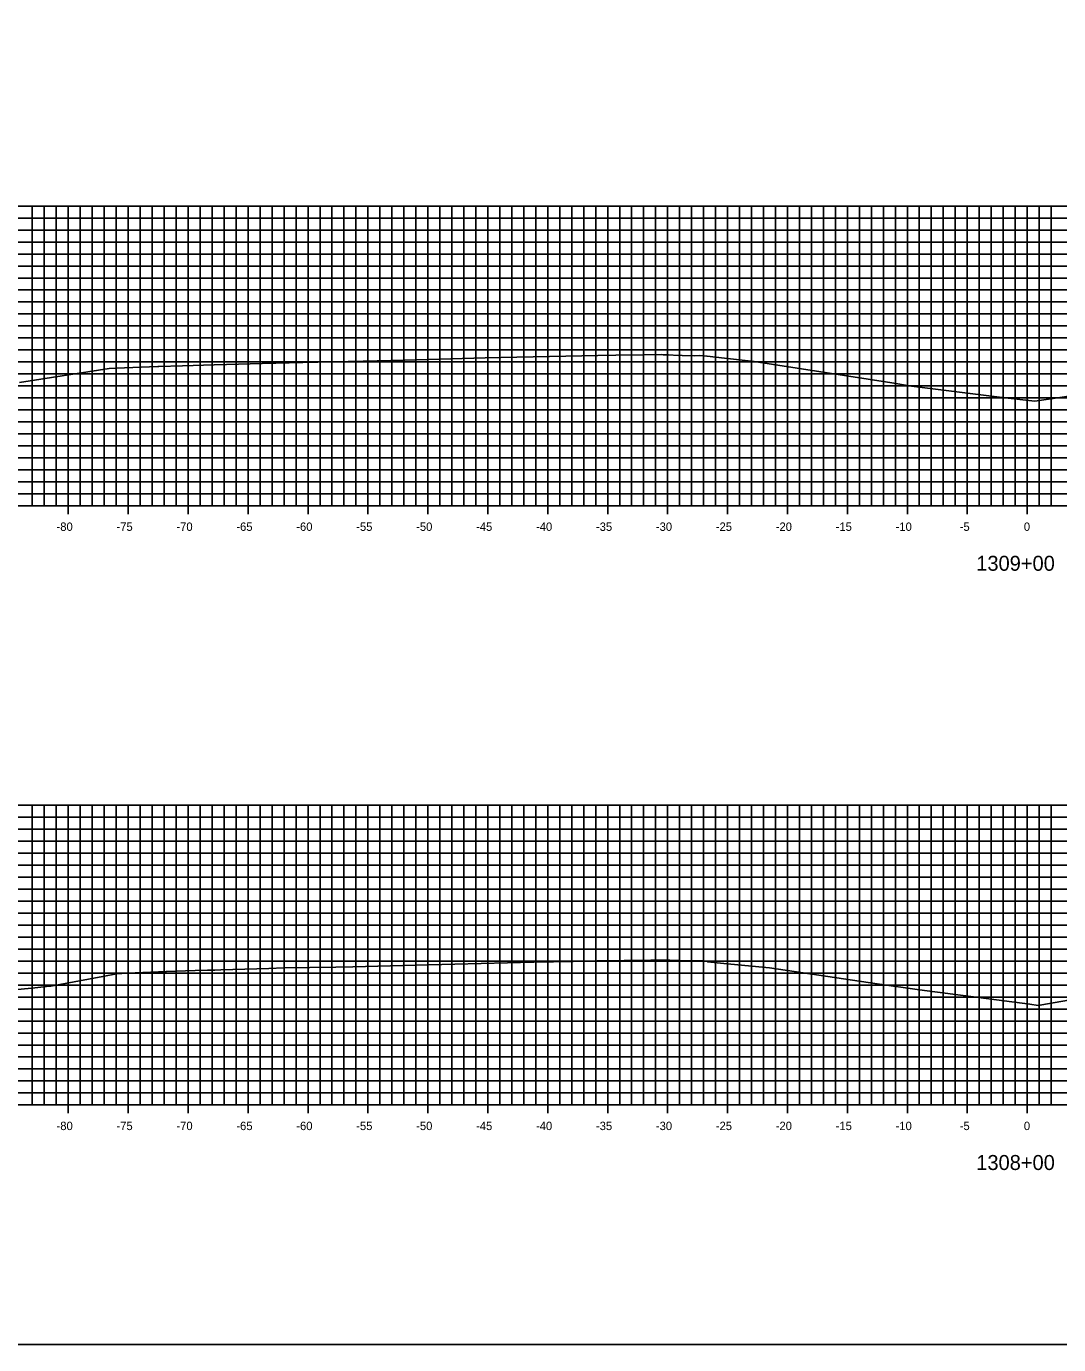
# Model space of a CAD drawing. Extents: x 674939 to 678919, y 750652 to 765176.
# Drawn here: x 678665 to 678751.2, y 764726.3 to 764836.3 of the extents above; entities that cross this region are included whole.
import ezdxf

# ---------------------------------------------------------------- set-up
doc = ezdxf.new("R2010")
doc.units = 0
for name, color, linetype in [('Level 10', 7, 'Continuous'), ('Level 20', 7, 'Continuous'), ('Level 4', 7, 'Continuous'), ('Level 8', 7, 'Continuous'), ('Level 9', 7, 'Continuous')]:
    doc.layers.add(name, color=color, linetype=linetype)

msp = doc.modelspace()

# ---------------------------------------------------------------- linework, layer by layer
at = {"layer": 'Level 10'}
for points in [[(678664.46, 764806.57), (678671.93, 764807.74), (678673.22, 764807.79), (678675.99, 764807.92), (678676.08, 764807.91), (678678.05, 764807.97), (678680.71, 764808.04), (678681.73, 764808.07), (678684.71, 764808.16), (678688.1, 764808.23), (678693.14, 764808.35), (678696.62, 764808.44), (678703.3, 764808.62), (678705.95, 764808.69), (678710.05, 764808.77), (678712.7, 764808.82), (678714.22, 764808.84), (678716.54, 764808.87), (678718.06, 764808.9), (678718.17, 764808.89), (678718.18, 764808.89), (678718.59, 764808.87), (678719.42, 764808.83), (678719.58, 764808.84), (678719.75, 764808.82), (678720.8, 764808.81), (678721.22, 764808.82), (678721.55, 764808.8), (678721.8, 764808.78), (678721.82, 764808.78), (678723.28, 764808.6), (678725.76, 764808.33), (678737.23, 764806.53), (678738.89, 764806.27), (678746.44, 764805.33), (678749.17, 764805.01), (678757.52, 764806.25)], [(678660.6, 764755.57), (678665.74, 764756.07), (678666.97, 764756.19), (678667.08, 764756.21), (678671.41, 764757.02), (678672.54, 764757.24), (678673.46, 764757.28), (678676.7, 764757.42), (678676.73, 764757.42), (678679.12, 764757.5), (678680.13, 764757.53), (678680.76, 764757.54), (678681.25, 764757.56), (678685.25, 764757.68), (678686.51, 764757.72), (678690.85, 764757.79), (678692.26, 764757.81), (678697.5, 764757.94), (678700.77, 764758.03), (678707.36, 764758.19), (678710.65, 764758.27), (678712.66, 764758.31), (678717.13, 764758.37), (678717.53, 764758.38), (678717.83, 764758.38), (678718.08, 764758.38), (678718.08, 764758.38), (678718.11, 764758.38), (678718.71, 764758.36), (678718.91, 764758.35), (678719.46, 764758.34), (678721.41, 764758.31), (678721.56, 764758.3), (678721.82, 764758.26), (678721.86, 764758.24), (678723.23, 764758.1), (678727.04, 764757.72), (678736.01, 764756.39), (678739.55, 764755.88), (678748.74, 764754.7), (678749.44, 764754.6), (678750.21, 764754.73), (678757.88, 764756.06)]]:
    msp.add_lwpolyline(points, dxfattribs=at)
at = {"layer": 'Level 20'}
for p, q in [((678598.53, 764821.29), (678898.53, 764821.29)), ((678665.53, 764796.29), (678665.53, 764821.29)), ((678666.53, 764796.29), (678666.53, 764821.29)), ((678667.53, 764796.29), (678667.53, 764821.29)), ((678668.53, 764796.29), (678668.53, 764821.29)), ((678669.53, 764796.29), (678669.53, 764821.29)), ((678670.53, 764796.29), (678670.53, 764821.29)), ((678671.53, 764796.29), (678671.53, 764821.29)), ((678672.53, 764796.29), (678672.53, 764821.29)), ((678673.53, 764796.29), (678673.53, 764821.29)), ((678674.53, 764796.29), (678674.53, 764821.29)), ((678675.53, 764796.29), (678675.53, 764821.29)), ((678676.53, 764796.29), (678676.53, 764821.29)), ((678677.53, 764796.29), (678677.53, 764821.29)), ((678678.53, 764796.29), (678678.53, 764821.29)), ((678679.53, 764796.29), (678679.53, 764821.29)), ((678680.53, 764796.29), (678680.53, 764821.29)), ((678681.53, 764796.29), (678681.53, 764821.29)), ((678682.53, 764796.29), (678682.53, 764821.29)), ((678683.53, 764796.29), (678683.53, 764821.29)), ((678684.53, 764796.29), (678684.53, 764821.29)), ((678685.53, 764796.29), (678685.53, 764821.29)), ((678686.53, 764796.29), (678686.53, 764821.29)), ((678687.53, 764796.29), (678687.53, 764821.29)), ((678688.53, 764796.29), (678688.53, 764821.29)), ((678689.53, 764796.29), (678689.53, 764821.29)), ((678690.53, 764796.29), (678690.53, 764821.29)), ((678691.53, 764796.29), (678691.53, 764821.29)), ((678692.53, 764796.29), (678692.53, 764821.29)), ((678693.53, 764796.29), (678693.53, 764821.29)), ((678694.53, 764796.29), (678694.53, 764821.29)), ((678695.53, 764796.29), (678695.53, 764821.29)), ((678696.53, 764796.29), (678696.53, 764821.29)), ((678697.53, 764796.29), (678697.53, 764821.29)), ((678698.53, 764796.29), (678698.53, 764821.29)), ((678699.53, 764796.29), (678699.53, 764821.29)), ((678700.53, 764796.29), (678700.53, 764821.29)), ((678701.53, 764796.29), (678701.53, 764821.29)), ((678702.53, 764796.29), (678702.53, 764821.29)), ((678703.53, 764796.29), (678703.53, 764821.29)), ((678704.53, 764796.29), (678704.53, 764821.29)), ((678705.53, 764796.29), (678705.53, 764821.29)), ((678706.53, 764796.29), (678706.53, 764821.29)), ((678707.53, 764796.29), (678707.53, 764821.29)), ((678708.53, 764796.29), (678708.53, 764821.29)), ((678709.53, 764796.29), (678709.53, 764821.29)), ((678710.53, 764796.29), (678710.53, 764821.29)), ((678711.53, 764796.29), (678711.53, 764821.29)), ((678712.53, 764796.29), (678712.53, 764821.29)), ((678713.53, 764796.29), (678713.53, 764821.29)), ((678714.53, 764796.29), (678714.53, 764821.29)), ((678715.53, 764796.29), (678715.53, 764821.29)), ((678716.53, 764796.29), (678716.53, 764821.29)), ((678717.53, 764796.29), (678717.53, 764821.29)), ((678718.53, 764796.29), (678718.53, 764821.29)), ((678719.53, 764796.29), (678719.53, 764821.29)), ((678720.53, 764796.29), (678720.53, 764821.29)), ((678721.53, 764796.29), (678721.53, 764821.29)), ((678722.53, 764796.29), (678722.53, 764821.29)), ((678723.53, 764796.29), (678723.53, 764821.29)), ((678724.53, 764796.29), (678724.53, 764821.29)), ((678725.53, 764796.29), (678725.53, 764821.29)), ((678726.53, 764796.29), (678726.53, 764821.29)), ((678727.53, 764796.29), (678727.53, 764821.29)), ((678728.53, 764796.29), (678728.53, 764821.29)), ((678729.53, 764796.29), (678729.53, 764821.29)), ((678730.53, 764796.29), (678730.53, 764821.29)), ((678731.53, 764796.29), (678731.53, 764821.29)), ((678732.53, 764796.29), (678732.53, 764821.29)), ((678733.53, 764796.29), (678733.53, 764821.29)), ((678734.53, 764796.29), (678734.53, 764821.29)), ((678735.53, 764796.29), (678735.53, 764821.29)), ((678736.53, 764796.29), (678736.53, 764821.29)), ((678737.53, 764796.29), (678737.53, 764821.29)), ((678738.53, 764796.29), (678738.53, 764821.29)), ((678739.53, 764796.29), (678739.53, 764821.29)), ((678740.53, 764796.29), (678740.53, 764821.29)), ((678741.53, 764796.29), (678741.53, 764821.29)), ((678742.53, 764796.29), (678742.53, 764821.29)), ((678743.53, 764796.29), (678743.53, 764821.29)), ((678744.53, 764796.29), (678744.53, 764821.29)), ((678745.53, 764796.29), (678745.53, 764821.29)), ((678746.53, 764796.29), (678746.53, 764821.29)), ((678747.53, 764796.29), (678747.53, 764821.29)), ((678748.53, 764796.29), (678748.53, 764821.29)), ((678749.53, 764796.29), (678749.53, 764821.29)), ((678750.53, 764796.29), (678750.53, 764821.29)), ((678598.53, 764820.29), (678898.53, 764820.29)), ((678598.53, 764819.29), (678898.53, 764819.29)), ((678598.53, 764818.29), (678898.53, 764818.29)), ((678598.53, 764817.29), (678898.53, 764817.29)), ((678598.53, 764816.29), (678898.53, 764816.29)), ((678598.53, 764815.29), (678898.53, 764815.29)), ((678598.53, 764814.29), (678898.53, 764814.29)), ((678598.53, 764813.29), (678898.53, 764813.29)), ((678598.53, 764812.29), (678898.53, 764812.29)), ((678598.53, 764811.29), (678898.53, 764811.29)), ((678598.53, 764810.29), (678898.53, 764810.29)), ((678598.53, 764809.29), (678898.53, 764809.29)), ((678598.53, 764808.29), (678898.53, 764808.29)), ((678598.53, 764807.29), (678898.53, 764807.29)), ((678598.53, 764806.29), (678898.53, 764806.29)), ((678598.53, 764805.29), (678898.53, 764805.29)), ((678598.53, 764804.29), (678898.53, 764804.29)), ((678598.53, 764803.29), (678898.53, 764803.29)), ((678598.53, 764802.29), (678898.53, 764802.29)), ((678598.53, 764801.29), (678898.53, 764801.29)), ((678598.53, 764800.29), (678898.53, 764800.29)), ((678598.53, 764799.29), (678898.53, 764799.29)), ((678598.53, 764798.29), (678898.53, 764798.29)), ((678598.53, 764797.29), (678898.53, 764797.29)), ((678598.53, 764796.29), (678898.53, 764796.29)), ((678598.53, 764771.29), (678898.53, 764771.29)), ((678665.53, 764746.29), (678665.53, 764771.29)), ((678666.53, 764746.29), (678666.53, 764771.29)), ((678667.53, 764746.29), (678667.53, 764771.29)), ((678668.53, 764746.29), (678668.53, 764771.29)), ((678669.53, 764746.29), (678669.53, 764771.29)), ((678670.53, 764746.29), (678670.53, 764771.29)), ((678671.53, 764746.29), (678671.53, 764771.29)), ((678672.53, 764746.29), (678672.53, 764771.29)), ((678673.53, 764746.29), (678673.53, 764771.29)), ((678674.53, 764746.29), (678674.53, 764771.29)), ((678675.53, 764746.29), (678675.53, 764771.29)), ((678676.53, 764746.29), (678676.53, 764771.29)), ((678677.53, 764746.29), (678677.53, 764771.29)), ((678678.53, 764746.29), (678678.53, 764771.29)), ((678679.53, 764746.29), (678679.53, 764771.29)), ((678680.53, 764746.29), (678680.53, 764771.29)), ((678681.53, 764746.29), (678681.53, 764771.29)), ((678682.53, 764746.29), (678682.53, 764771.29)), ((678683.53, 764746.29), (678683.53, 764771.29)), ((678684.53, 764746.29), (678684.53, 764771.29)), ((678685.53, 764746.29), (678685.53, 764771.29)), ((678686.53, 764746.29), (678686.53, 764771.29)), ((678687.53, 764746.29), (678687.53, 764771.29)), ((678688.53, 764746.29), (678688.53, 764771.29)), ((678689.53, 764746.29), (678689.53, 764771.29)), ((678690.53, 764746.29), (678690.53, 764771.29)), ((678691.53, 764746.29), (678691.53, 764771.29)), ((678692.53, 764746.29), (678692.53, 764771.29)), ((678693.53, 764746.29), (678693.53, 764771.29)), ((678694.53, 764746.29), (678694.53, 764771.29)), ((678695.53, 764746.29), (678695.53, 764771.29)), ((678696.53, 764746.29), (678696.53, 764771.29)), ((678697.53, 764746.29), (678697.53, 764771.29)), ((678698.53, 764746.29), (678698.53, 764771.29)), ((678699.53, 764746.29), (678699.53, 764771.29)), ((678700.53, 764746.29), (678700.53, 764771.29)), ((678701.53, 764746.29), (678701.53, 764771.29)), ((678702.53, 764746.29), (678702.53, 764771.29)), ((678703.53, 764746.29), (678703.53, 764771.29)), ((678704.53, 764746.29), (678704.53, 764771.29)), ((678705.53, 764746.29), (678705.53, 764771.29)), ((678706.53, 764746.29), (678706.53, 764771.29)), ((678707.53, 764746.29), (678707.53, 764771.29)), ((678708.53, 764746.29), (678708.53, 764771.29)), ((678709.53, 764746.29), (678709.53, 764771.29)), ((678710.53, 764746.29), (678710.53, 764771.29)), ((678711.53, 764746.29), (678711.53, 764771.29)), ((678712.53, 764746.29), (678712.53, 764771.29)), ((678713.53, 764746.29), (678713.53, 764771.29)), ((678714.53, 764746.29), (678714.53, 764771.29)), ((678715.53, 764746.29), (678715.53, 764771.29)), ((678716.53, 764746.29), (678716.53, 764771.29)), ((678717.53, 764746.29), (678717.53, 764771.29)), ((678718.53, 764746.29), (678718.53, 764771.29)), ((678719.53, 764746.29), (678719.53, 764771.29)), ((678720.53, 764746.29), (678720.53, 764771.29)), ((678721.53, 764746.29), (678721.53, 764771.29)), ((678722.53, 764746.29), (678722.53, 764771.29)), ((678723.53, 764746.29), (678723.53, 764771.29)), ((678724.53, 764746.29), (678724.53, 764771.29)), ((678725.53, 764746.29), (678725.53, 764771.29)), ((678726.53, 764746.29), (678726.53, 764771.29)), ((678727.53, 764746.29), (678727.53, 764771.29)), ((678728.53, 764746.29), (678728.53, 764771.29)), ((678729.53, 764746.29), (678729.53, 764771.29)), ((678730.53, 764746.29), (678730.53, 764771.29)), ((678731.53, 764746.29), (678731.53, 764771.29)), ((678732.53, 764746.29), (678732.53, 764771.29)), ((678733.53, 764746.29), (678733.53, 764771.29)), ((678734.53, 764746.29), (678734.53, 764771.29)), ((678735.53, 764746.29), (678735.53, 764771.29)), ((678736.53, 764746.29), (678736.53, 764771.29)), ((678737.53, 764746.29), (678737.53, 764771.29)), ((678738.53, 764746.29), (678738.53, 764771.29)), ((678739.53, 764746.29), (678739.53, 764771.29)), ((678740.53, 764746.29), (678740.53, 764771.29)), ((678741.53, 764746.29), (678741.53, 764771.29)), ((678742.53, 764746.29), (678742.53, 764771.29)), ((678743.53, 764746.29), (678743.53, 764771.29)), ((678744.53, 764746.29), (678744.53, 764771.29)), ((678745.53, 764746.29), (678745.53, 764771.29)), ((678746.53, 764746.29), (678746.53, 764771.29)), ((678747.53, 764746.29), (678747.53, 764771.29)), ((678748.53, 764746.29), (678748.53, 764771.29)), ((678749.53, 764746.29), (678749.53, 764771.29)), ((678750.53, 764746.29), (678750.53, 764771.29)), ((678598.53, 764770.29), (678898.53, 764770.29)), ((678598.53, 764769.29), (678898.53, 764769.29)), ((678598.53, 764768.29), (678898.53, 764768.29)), ((678598.53, 764767.29), (678898.53, 764767.29)), ((678598.53, 764766.29), (678898.53, 764766.29)), ((678598.53, 764765.29), (678898.53, 764765.29)), ((678598.53, 764764.29), (678898.53, 764764.29)), ((678598.53, 764763.29), (678898.53, 764763.29)), ((678598.53, 764762.29), (678898.53, 764762.29)), ((678598.53, 764761.29), (678898.53, 764761.29)), ((678598.53, 764760.29), (678898.53, 764760.29)), ((678598.53, 764759.29), (678898.53, 764759.29)), ((678598.53, 764758.29), (678898.53, 764758.29)), ((678598.53, 764757.29), (678898.53, 764757.29)), ((678598.53, 764756.29), (678898.53, 764756.29)), ((678598.53, 764755.29), (678898.53, 764755.29)), ((678598.53, 764754.29), (678898.53, 764754.29)), ((678598.53, 764753.29), (678898.53, 764753.29)), ((678598.53, 764752.29), (678898.53, 764752.29)), ((678598.53, 764751.29), (678898.53, 764751.29)), ((678598.53, 764750.29), (678898.53, 764750.29)), ((678598.53, 764749.29), (678898.53, 764749.29)), ((678598.53, 764748.29), (678898.53, 764748.29)), ((678598.53, 764747.29), (678898.53, 764747.29)), ((678598.53, 764746.29), (678898.53, 764746.29))]:
    msp.add_line(p, q, dxfattribs=at)
at = {"layer": 'Level 4'}
msp.add_lwpolyline([(678578.53, 764726.29), (678918.53, 764726.29), (678918.53, 764946.29), (678578.53, 764946.29)], close=True, dxfattribs=at)
at = {"layer": 'Level 8'}
for p, q in [((678598.53, 764796.29), (678898.53, 764796.29)), ((678668.53, 764795.59), (678668.53, 764796.99)), ((678673.53, 764795.59), (678673.53, 764796.99)), ((678678.53, 764795.59), (678678.53, 764796.99)), ((678683.53, 764795.59), (678683.53, 764796.99)), ((678688.53, 764795.59), (678688.53, 764796.99)), ((678693.53, 764795.59), (678693.53, 764796.99)), ((678698.53, 764795.59), (678698.53, 764796.99)), ((678703.53, 764795.59), (678703.53, 764796.99)), ((678708.53, 764795.59), (678708.53, 764796.99)), ((678713.53, 764795.59), (678713.53, 764796.99)), ((678718.53, 764795.59), (678718.53, 764796.99)), ((678723.53, 764795.59), (678723.53, 764796.99)), ((678728.53, 764795.59), (678728.53, 764796.99)), ((678733.53, 764795.59), (678733.53, 764796.99)), ((678738.53, 764795.59), (678738.53, 764796.99)), ((678743.53, 764795.59), (678743.53, 764796.99)), ((678748.53, 764795.59), (678748.53, 764796.99)), ((678668.53, 764745.59), (678668.53, 764746.99)), ((678673.53, 764745.59), (678673.53, 764746.99)), ((678678.53, 764745.59), (678678.53, 764746.99)), ((678683.53, 764745.59), (678683.53, 764746.99)), ((678688.53, 764745.59), (678688.53, 764746.99)), ((678693.53, 764745.59), (678693.53, 764746.99)), ((678698.53, 764745.59), (678698.53, 764746.99)), ((678703.53, 764745.59), (678703.53, 764746.99)), ((678708.53, 764745.59), (678708.53, 764746.99)), ((678713.53, 764745.59), (678713.53, 764746.99)), ((678718.53, 764745.59), (678718.53, 764746.99)), ((678723.53, 764745.59), (678723.53, 764746.99)), ((678728.53, 764745.59), (678728.53, 764746.99)), ((678733.53, 764745.59), (678733.53, 764746.99)), ((678738.53, 764745.59), (678738.53, 764746.99)), ((678743.53, 764745.59), (678743.53, 764746.99)), ((678748.53, 764745.59), (678748.53, 764746.99)), ((678598.53, 764746.29), (678898.53, 764746.29))]:
    msp.add_line(p, q, dxfattribs=at)

# ---------------------------------------------------------------- texts
at = {"layer": 'Level 9'}
for s, height, p in [('-80', 0.7, (678667.55, 764794.19)), ('-75', 0.7, (678672.55, 764794.19)), ('-70', 0.7, (678677.55, 764794.19)), ('-65', 0.7, (678682.55, 764794.19)), ('-60', 0.7, (678687.55, 764794.19)), ('-55', 0.7, (678692.55, 764794.19)), ('-50', 0.7, (678697.55, 764794.19)), ('-45', 0.7, (678702.55, 764794.19)), ('-40', 0.7, (678707.55, 764794.19)), ('-35', 0.7, (678712.55, 764794.19)), ('-30', 0.7, (678717.55, 764794.19)), ('-25', 0.7, (678722.55, 764794.19)), ('-20', 0.7, (678727.55, 764794.19)), ('-15', 0.7, (678732.55, 764794.19)), ('-10', 0.7, (678737.55, 764794.19)), ('-5', 0.7, (678742.9, 764794.19)), ('0', 0.7, (678748.25, 764794.19)), ('1309+00', 1.25, (678744.28, 764790.86)), ('-80', 0.7, (678667.55, 764744.19)), ('-75', 0.7, (678672.55, 764744.19)), ('-70', 0.7, (678677.55, 764744.19)), ('-65', 0.7, (678682.55, 764744.19)), ('-60', 0.7, (678687.55, 764744.19)), ('-55', 0.7, (678692.55, 764744.19)), ('-50', 0.7, (678697.55, 764744.19)), ('-45', 0.7, (678702.55, 764744.19)), ('-40', 0.7, (678707.55, 764744.19)), ('-35', 0.7, (678712.55, 764744.19)), ('-30', 0.7, (678717.55, 764744.19)), ('-25', 0.7, (678722.55, 764744.19)), ('-20', 0.7, (678727.55, 764744.19)), ('-15', 0.7, (678732.55, 764744.19)), ('-10', 0.7, (678737.55, 764744.19)), ('-5', 0.7, (678742.9, 764744.19)), ('0', 0.7, (678748.25, 764744.19)), ('1308+00', 1.25, (678744.28, 764740.86))]:
    msp.add_text(s, height=height, dxfattribs=at).set_placement(p)

doc.saveas('drawing.dxf')
